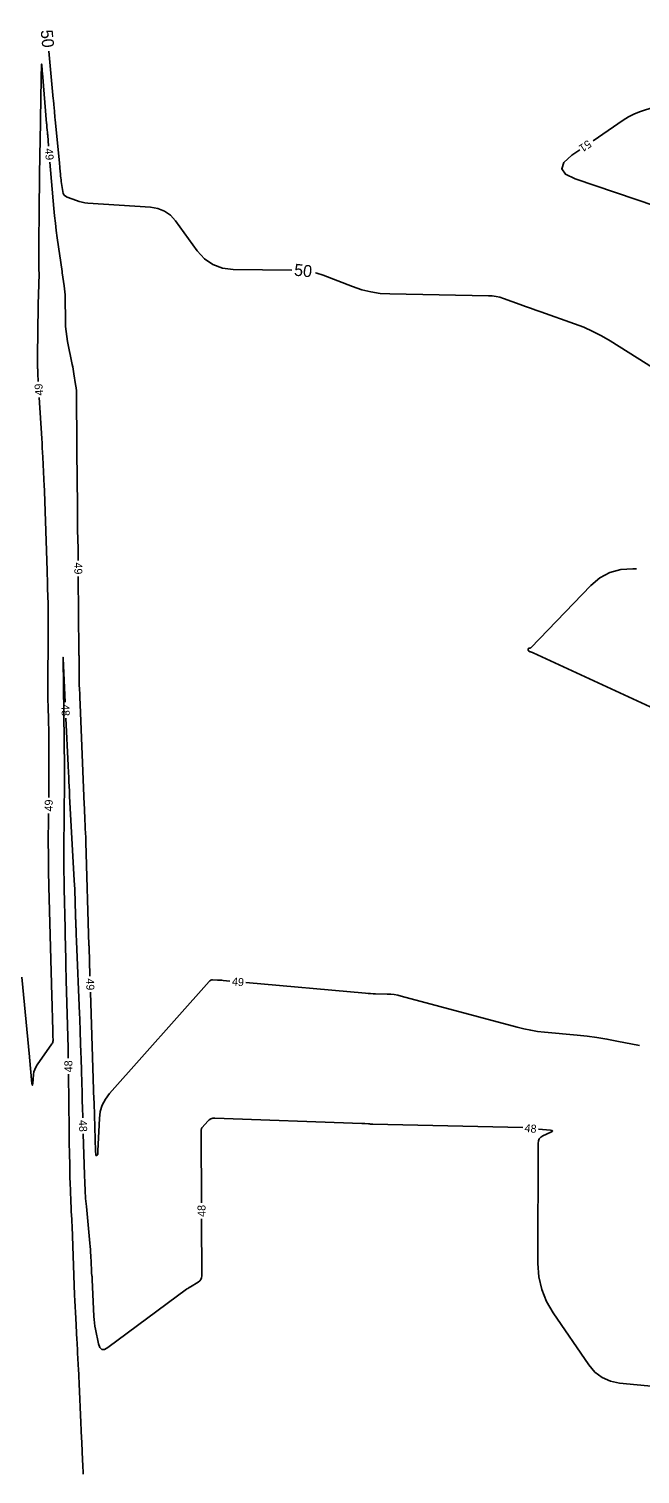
# Model space of a CAD drawing. Extents: x 2384780 to 2405861, y 547869 to 573706.
# Drawn here: x 2393194.6 to 2393347.4, y 552834.2 to 553195.3 of the extents above; entities that cross this region are included whole.
import ezdxf

# ---------------------------------------------------------------- set-up
doc = ezdxf.new("R2010")
doc.units = 0
doc.layers.add('Old_Level_60', color=7, linetype='Continuous')
doc.layers.add('Old_Level_61', color=7, linetype='Continuous')

msp = doc.modelspace()

# ---------------------------------------------------------------- linework, layer by layer
at = {"layer": 'Old_Level_60'}
for points in [[(2393399.35125, 553196.59975), (2393395.95125, 553195.1205), (2393395.22375, 553194.80125), (2393394.4985, 553194.47725), (2393393.775, 553194.14875), (2393393.054, 553193.8155), (2393364.04175, 553180.2945), (2393362.00575, 553179.393), (2393359.93975, 553178.57175), (2393357.84325, 553177.831), (2393355.717, 553177.17075), (2393348.72125, 553175.145), (2393347.24825, 553174.65525), (2393345.82825, 553174.054), (2393344.4605, 553173.34125), (2393343.14525, 553172.51675), (2393335.6055, 553167.36825)], [(2393199.5035, 553166.02775), (2393199.27075, 553168.7585), (2393199.24525, 553169.051), (2393199.21875, 553169.34325), (2393199.1915, 553169.6355), (2393199.163, 553169.9275), (2393199.0685, 553170.88175), (2393199.04875, 553171.08625), (2393199.0295, 553171.291), (2393199.01125, 553171.4955), (2393198.99375, 553171.70025), (2393197.9435, 553184.2695), (2393197.937, 553184.3455), (2393197.93025, 553184.4215), (2393197.92325, 553184.4975), (2393197.916, 553184.5735), (2393197.89175, 553184.8215), (2393197.88675, 553184.87475), (2393197.88175, 553184.928), (2393197.877, 553184.981), (2393197.87225, 553185.03425), (2393197.76325, 553186.2885), (2393197.74225, 553186.48975), (2393197.72575, 553186.55675), (2393197.714, 553186.48875), (2393197.70675, 553186.2865), (2393197.69, 553185.3845), (2393197.6865, 553185.19125), (2393197.68275, 553184.998), (2393197.679, 553184.8045), (2393197.675, 553184.61125), (2393197.655, 553183.62475), (2393197.65075, 553183.41325), (2393197.64675, 553183.20175), (2393197.643, 553182.9905), (2393197.63925, 553182.779), (2393197.4745, 553172.89425), (2393197.44, 553170.82875), (2393197.40575, 553168.76325), (2393197.37125, 553166.69775), (2393197.33675, 553164.63225), (2393197.22425, 553157.885), (2393197.20125, 553156.439), (2393197.1805, 553154.99325), (2393197.16175, 553153.54725), (2393197.145, 553152.10125), (2393197.011, 553139.63575), (2393197.011, 553139.62025), (2393197.011, 553139.6045), (2393197.011, 553139.58875), (2393197.01125, 553139.57325), (2393197.012, 553139.522), (2393197.01225, 553139.511), (2393197.0125, 553139.5), (2393197.01275, 553139.489), (2393197.013, 553139.478), (2393197.08925, 553135.16775), (2393197.1, 553134.24425), (2393197.0995, 553133.32075), (2393197.08775, 553132.39725), (2393197.06475, 553131.474), (2393196.913, 553126.57425), (2393196.88375, 553125.524), (2393196.86075, 553124.474), (2393196.844, 553123.42375), (2393196.83375, 553122.37325), (2393196.7575, 553110.97825), (2393196.75675, 553110.8), (2393196.7575, 553110.62175), (2393196.75925, 553110.4435), (2393196.7625, 553110.26525), (2393196.7745, 553109.683), (2393196.77775, 553109.55825), (2393196.78225, 553109.4335), (2393196.788, 553109.30875), (2393196.79475, 553109.18425), (2393196.91625, 553107.17875)], [(2393332.30225, 553165.1125), (2393330.31425, 553163.755), (2393328.30275, 553161.97925), (2393327.7675, 553160.4065), (2393328.708, 553159.03725), (2393331.12475, 553157.87125), (2393351.3375, 553151.05125), (2393355.51925, 553149.35675), (2393359.4025, 553147.19625), (2393362.98725, 553144.57), (2393366.273, 553141.4775), (2393383.2235, 553123.506), (2393384.92275, 553121.808), (2393386.71375, 553120.22), (2393388.5965, 553118.742), (2393390.57125, 553117.374), (2393397.17125, 553113.0845), (2393398.6165, 553112.24425), (2393400.12375, 553111.5615), (2393401.69275, 553111.03675), (2393403.32375, 553110.66925), (2393404.151, 553110.52575)], [(2393206.89875, 553062.50925), (2393206.88475, 553064.574), (2393206.87875, 553065.14725), (2393206.86825, 553065.72075), (2393206.8535, 553066.294), (2393206.8345, 553066.867), (2393206.7655, 553068.73925), (2393206.75225, 553069.1405), (2393206.742, 553069.54175), (2393206.735, 553069.943), (2393206.73125, 553070.3445), (2393206.67975, 553079.31675), (2393206.6785, 553079.45625), (2393206.676, 553079.59575), (2393206.67225, 553079.735), (2393206.6675, 553079.8745), (2393206.65025, 553080.33), (2393206.647, 553080.42775), (2393206.6445, 553080.52525), (2393206.64275, 553080.623), (2393206.64175, 553080.72075), (2393206.506, 553103.20775), (2393206.4855, 553104.0325), (2393206.43425, 553104.85475), (2393206.35225, 553105.67425), (2393206.239, 553106.4915), (2393205.8195, 553109.15675), (2393205.7265, 553109.72725), (2393205.62725, 553110.29675), (2393205.52175, 553110.865), (2393205.41025, 553111.43225), (2393204.23575, 553117.236), (2393204.0135, 553118.48275), (2393203.8505, 553119.73575), (2393203.74625, 553120.995), (2393203.701, 553122.2605), (2393203.62725, 553128.1915), (2393203.606, 553128.9185), (2393203.56075, 553129.6435), (2393203.4915, 553130.36675), (2393203.398, 553131.088), (2393202.915, 553134.38325), (2393202.9105, 553134.4165), (2393202.9075, 553134.4495), (2393202.90525, 553134.48275), (2393202.90425, 553134.516), (2393202.903, 553134.62475), (2393202.90225, 553134.64825), (2393202.90075, 553134.67125), (2393202.8985, 553134.6945), (2393202.89575, 553134.71775), (2393201.66975, 553143.166), (2393201.42025, 553144.97775), (2393201.198, 553146.79275), (2393201.00225, 553148.61075), (2393200.8335, 553150.432), (2393199.8435, 553162.04225)], [(2393197.158, 553103.186), (2393197.7745, 553093.00225), (2393197.8445, 553091.82475), (2393197.91175, 553090.647), (2393197.976, 553089.46925), (2393198.03775, 553088.29125), (2393198.3195, 553082.79475), (2393198.3195, 553082.794), (2393198.3195, 553082.79325), (2393198.3195, 553082.79275), (2393198.3195, 553082.792), (2393198.31975, 553082.7895), (2393198.31975, 553082.78925), (2393198.31975, 553082.78875), (2393198.31975, 553082.78825), (2393198.31975, 553082.78775), (2393198.40425, 553081.13925), (2393198.4215, 553080.786), (2393198.43725, 553080.43275), (2393198.4515, 553080.07925), (2393198.464, 553079.72575), (2393199.12175, 553060.0175), (2393199.1585, 553058.88375), (2393199.19325, 553057.74975), (2393199.2255, 553056.61575), (2393199.25575, 553055.48175), (2393199.3545, 553051.6535), (2393199.3705, 553050.9215), (2393199.38125, 553050.18925), (2393199.38625, 553049.457), (2393199.386, 553048.72475), (2393199.37625, 553046.3325), (2393199.37425, 553045.81975), (2393199.37225, 553045.30725), (2393199.37, 553044.7945), (2393199.368, 553044.282), (2393199.3135, 553030.9455), (2393199.3135, 553029.763), (2393199.3235, 553028.581), (2393199.343, 553027.39875), (2393199.3725, 553026.217), (2393199.485, 553022.356), (2393199.50625, 553021.52875), (2393199.5215, 553020.70125), (2393199.531, 553019.87375), (2393199.5345, 553019.046), (2393199.5455, 553004.589), (2393199.54375, 553003.3545), (2393199.543, 553003.24)], [(2393209.82025, 552958.56125), (2393209.8135, 552958.779), (2393209.607, 552965.82575), (2393209.60575, 552965.865), (2393209.6045, 552965.9045), (2393209.603, 552965.94375), (2393209.60125, 552965.983), (2393209.59575, 552966.11125), (2393209.59475, 552966.13875), (2393209.5935, 552966.16625), (2393209.59275, 552966.194), (2393209.59175, 552966.2215), (2393208.83225, 552992.1105), (2393208.81575, 552992.61425), (2393208.796, 552993.118), (2393208.773, 552993.6215), (2393208.74675, 552994.125), (2393208.6555, 552995.769), (2393208.6365, 552996.12125), (2393208.619, 552996.47375), (2393208.6025, 552996.82625), (2393208.5875, 552997.17875), (2393208.43525, 553000.90725), (2393208.4325, 553000.96775), (2393208.42975, 553001.0285), (2393208.42675, 553001.089), (2393208.4235, 553001.14975), (2393208.41225, 553001.34775), (2393208.41, 553001.39025), (2393208.408, 553001.43275), (2393208.406, 553001.475), (2393208.40425, 553001.5175), (2393207.3825, 553026.5275), (2393207.35875, 553027.101), (2393207.334, 553027.67475), (2393207.30825, 553028.24825), (2393207.282, 553028.82175), (2393207.194, 553030.695), (2393207.17725, 553031.0965), (2393207.1645, 553031.498), (2393207.15575, 553031.89975), (2393207.15075, 553032.3015), (2393207.10975, 553038.1645), (2393207.10775, 553038.327), (2393207.10425, 553038.48925), (2393207.099, 553038.6515), (2393207.092, 553038.81375), (2393207.0665, 553039.3435), (2393207.0615, 553039.457), (2393207.05775, 553039.57075), (2393207.05525, 553039.68425), (2393207.054, 553039.798), (2393206.92625, 553058.50925)], [(2393203.646, 553027.06975), (2393203.13175, 553038.0445), (2393203.13175, 553038.046), (2393203.13175, 553038.0475), (2393203.13175, 553038.04875), (2393203.13175, 553038.05025), (2393203.13175, 553038.05475), (2393203.13175, 553038.05575), (2393203.1315, 553038.05675), (2393203.1315, 553038.05775), (2393203.1315, 553038.05875), (2393203.12175, 553038.26225), (2393203.12, 553038.29275), (2393203.119, 553038.30275), (2393203.11875, 553038.2925), (2393203.119, 553038.262), (2393203.1215, 553038.0855), (2393203.12175, 553038.079), (2393203.12175, 553038.0725), (2393203.12175, 553038.06575), (2393203.12175, 553038.05925)], [(2393203.12175, 553038.05925), (2393203.12225, 553038.0285), (2393203.12225, 553038.01925), (2393203.1225, 553038.00975), (2393203.1225, 553038.00025), (2393203.12275, 553037.991), (2393203.496, 553010.56925), (2393203.49975, 553010.246), (2393203.502, 553009.923), (2393203.50325, 553009.59975), (2393203.50325, 553009.27675), (2393203.50075, 553008.221), (2393203.49975, 553007.995), (2393203.498, 553007.76875), (2393203.4955, 553007.5425), (2393203.49225, 553007.3165), (2393203.42875, 553003.49875), (2393203.41625, 553002.68075), (2393203.406, 553001.8625), (2393203.398, 553001.0445), (2393203.392, 553000.22625), (2393203.32625, 552989.055), (2393203.321, 552986.887), (2393203.33075, 552984.71925), (2393203.356, 552982.55175), (2393203.396, 552980.38425), (2393203.61225, 552970.5715), (2393203.6155, 552970.4205), (2393203.61875, 552970.2695), (2393203.62175, 552970.11875), (2393203.62475, 552969.96775), (2393203.63475, 552969.47475), (2393203.63675, 552969.369), (2393203.639, 552969.26325), (2393203.641, 552969.15775), (2393203.64325, 552969.052), (2393203.76775, 552962.81875), (2393203.79575, 552961.483), (2393203.826, 552960.1475), (2393203.8585, 552958.81175), (2393203.8935, 552957.47625), (2393204.34825, 552940.7105), (2393204.363, 552940.149), (2393204.3765, 552939.5875), (2393204.389, 552939.026), (2393204.40025, 552938.4645), (2393204.4075, 552938.0755)], [(2393208.052, 552923.16775), (2393208.04125, 552923.54425), (2393208.02225, 552924.19425), (2393208.0025, 552924.8445), (2393207.982, 552925.49475), (2393207.9135, 552927.6185), (2393207.899, 552928.0735), (2393207.88525, 552928.52875), (2393207.872, 552928.984), (2393207.85925, 552929.439), (2393207.71325, 552934.77575), (2393207.6815, 552935.91925), (2393207.648, 552937.06275), (2393207.6135, 552938.20625), (2393207.57725, 552939.3495), (2393207.4075, 552944.63275), (2393207.3695, 552945.76475), (2393207.32875, 552946.8965), (2393207.28475, 552948.0285), (2393207.238, 552949.16), (2393206.461, 552967.34525), (2393206.44675, 552967.68775), (2393206.434, 552968.0305), (2393206.42225, 552968.37325), (2393206.4115, 552968.71625), (2393206.37875, 552969.836), (2393206.37125, 552970.076), (2393206.363, 552970.316), (2393206.35375, 552970.556), (2393206.344, 552970.79575), (2393206.29575, 552971.9175), (2393206.28575, 552972.15775), (2393206.27675, 552972.39825), (2393206.2685, 552972.6385), (2393206.261, 552972.879), (2393206.1085, 552978.0755), (2393206.07225, 552979.189), (2393206.02875, 552980.302), (2393205.97775, 552981.415), (2393205.91975, 552982.52725), (2393204.752, 553003.5535), (2393204.74675, 553003.65175), (2393204.74175, 553003.75), (2393204.73725, 553003.84825), (2393204.733, 553003.9465), (2393204.72, 553004.2675), (2393204.717, 553004.33625), (2393204.71375, 553004.405), (2393204.71025, 553004.47375), (2393204.7065, 553004.5425), (2393204.60075, 553006.432), (2393204.57875, 553006.83675), (2393204.5585, 553007.24175), (2393204.53975, 553007.647), (2393204.52225, 553008.052), (2393204.452, 553009.776), (2393204.4365, 553010.14525), (2393204.4205, 553010.51475), (2393204.40425, 553010.884), (2393204.387, 553011.2535), (2393203.83325, 553023.07425)], [(2393199.49675, 552999.2405), (2393199.433, 552995.61825), (2393199.42, 552994.754), (2393199.41225, 552993.88975), (2393199.409, 552993.02575), (2393199.411, 552992.1615), (2393199.4275, 552988.767), (2393199.432, 552988.03975), (2393199.439, 552987.31225), (2393199.448, 552986.585), (2393199.459, 552985.85775), (2393199.503, 552983.25925), (2393199.513, 552982.70225), (2393199.52475, 552982.1455), (2393199.53775, 552981.58875), (2393199.5525, 552981.032), (2393200.224, 552956.6735), (2393200.23175, 552956.39575), (2393200.23925, 552956.118), (2393200.24675, 552955.8405), (2393200.2545, 552955.56275), (2393200.279, 552954.65575), (2393200.28425, 552954.46125), (2393200.2895, 552954.267), (2393200.295, 552954.0725), (2393200.30025, 552953.87825), (2393200.544, 552945.06025), (2393200.55325, 552944.7135), (2393200.5615, 552944.367), (2393200.569, 552944.02025), (2393200.57575, 552943.6735), (2393200.59625, 552942.541), (2393200.5825, 552942.304), (2393200.53275, 552942.078), (2393200.447, 552941.863), (2393200.32525, 552941.659), (2393196.638, 552936.43075), (2393196.29075, 552935.86625), (2393196.02425, 552935.27175), (2393195.83825, 552934.6475), (2393195.73275, 552933.99325), (2393195.52025, 552931.80725), (2393195.47475, 552931.456), (2393195.4295, 552931.339), (2393195.384, 552931.456), (2393195.33875, 552931.80725), (2393194.70575, 552938.36025), (2393194.70475, 552938.37125), (2393194.7035, 552938.38225), (2393194.702, 552938.393), (2393194.70025, 552938.404), (2393194.69475, 552938.43975), (2393194.6935, 552938.44725), (2393194.6925, 552938.455), (2393194.6915, 552938.46275), (2393194.69075, 552938.47025), (2393192.76125, 552958.3255)], [(2393244.84475, 552957.3735), (2393243.1275, 552957.52775), (2393242.7675, 552957.5575), (2393242.407, 552957.5825), (2393242.0465, 552957.60275), (2393241.6855, 552957.618), (2393240.5055, 552957.66), (2393240.2635, 552957.64425), (2393240.0425, 552957.579), (2393239.8425, 552957.46425), (2393239.664, 552957.29975), (2393214.74125, 552929.2495), (2393213.69375, 552927.86), (2393212.9215, 552926.3585), (2393212.424, 552924.74475), (2393212.2015, 552923.019), (2393211.81475, 552914.91025), (2393211.8105, 552914.807), (2393211.8075, 552914.704), (2393211.806, 552914.60075), (2393211.80575, 552914.4975), (2393211.80725, 552914.16025), (2393211.79975, 552914.0925), (2393211.77675, 552914.0335), (2393211.738, 552913.9835), (2393211.6835, 552913.94225), (2393211.43625, 552913.796), (2393211.38925, 552913.776), (2393211.35375, 552913.7795), (2393211.33025, 552913.806), (2393211.3185, 552913.85575), (2393211.27275, 552914.32525), (2393211.268, 552914.37875), (2393211.26425, 552914.4325), (2393211.2615, 552914.486), (2393211.2595, 552914.53975), (2393211.25475, 552914.71525), (2393211.25375, 552914.75275), (2393211.2525, 552914.7905), (2393211.2515, 552914.828), (2393211.25025, 552914.86575), (2393210.86325, 552926.8575), (2393210.86125, 552926.9225), (2393210.85925, 552926.9875), (2393210.8575, 552927.0525), (2393210.8555, 552927.11725), (2393210.84975, 552927.3295), (2393210.8485, 552927.375), (2393210.84725, 552927.4205), (2393210.84575, 552927.466), (2393210.8445, 552927.51125), (2393209.9745, 552954.56425)], [(2393347.251, 552941.2295), (2393341.5175, 552942.3925), (2393339.06, 552942.85675), (2393336.59275, 552943.254), (2393334.1155, 552943.58475), (2393331.62875, 552943.8485), (2393323.4885, 552944.60125), (2393321.75075, 552944.79925), (2393320.02625, 552945.0705), (2393318.31475, 552945.415), (2393316.6165, 552945.833), (2393287.63125, 552953.6225), (2393286.77025, 552953.82675), (2393285.9015, 552953.978), (2393285.0255, 552954.077), (2393284.14175, 552954.123), (2393281.2425, 552954.188), (2393280.6215, 552954.20725), (2393280.00125, 552954.23675), (2393279.3815, 552954.27675), (2393278.76225, 552954.327), (2393248.82875, 552957.0155)], [(2393204.46875, 552934.076), (2393204.616, 552920.14675), (2393204.631, 552918.8485), (2393204.6485, 552917.5505), (2393204.669, 552916.25225), (2393204.692, 552914.95425), (2393204.77125, 552910.71425), (2393204.79025, 552909.8055), (2393204.81375, 552908.89725), (2393204.8415, 552907.989), (2393204.8735, 552907.08075), (2393205.048, 552902.4325), (2393205.07325, 552901.79525), (2393205.10125, 552901.15825), (2393205.13225, 552900.52125), (2393205.166, 552899.8845), (2393205.2805, 552897.80425), (2393205.30425, 552897.3585), (2393205.32575, 552896.91275), (2393205.3455, 552896.46675), (2393205.36325, 552896.02075), (2393206.00825, 552878.94525), (2393206.06675, 552877.4855), (2393206.132, 552876.02625), (2393206.20375, 552874.56725), (2393206.2825, 552873.1085), (2393206.58525, 552867.71525), (2393206.624, 552867.0085), (2393206.66125, 552866.30175), (2393206.6965, 552865.59475), (2393206.7305, 552864.88775), (2393206.838, 552862.578), (2393206.861, 552862.083), (2393206.884, 552861.588), (2393206.907, 552861.093), (2393206.93, 552860.598), (2393207.74325, 552843.12925), (2393207.78425, 552842.2505), (2393207.825, 552841.3715), (2393207.86575, 552840.4925), (2393207.90625, 552839.6135), (2393208.06775, 552836.11275), (2393208.08075, 552835.812), (2393208.092, 552835.5115), (2393208.1015, 552835.21075), (2393208.1095, 552834.91), (2393208.12675, 552834.15375)], [(2393318.04025, 552920.777), (2393280.539, 552921.61725), (2393280.26975, 552921.6255), (2393280.0005, 552921.63825), (2393279.7315, 552921.65575), (2393279.463, 552921.6775), (2393278.58575, 552921.75625), (2393278.39775, 552921.772), (2393278.2095, 552921.785), (2393278.02125, 552921.7955), (2393277.83275, 552921.8035), (2393241.04275, 552923.1135), (2393240.54325, 552923.081), (2393240.0875, 552922.94625), (2393239.67525, 552922.7095), (2393239.307, 552922.3705), (2393237.88775, 552920.7735), (2393237.80025, 552920.65725), (2393237.73575, 552920.53175), (2393237.694, 552920.39675), (2393237.6755, 552920.2525), (2393237.65225, 552919.76575), (2393237.648, 552919.6615), (2393237.645, 552919.557), (2393237.6435, 552919.45275), (2393237.64325, 552919.34825), (2393237.71925, 552901.952)], [(2393237.7365, 552897.95225), (2393237.79875, 552883.70575), (2393237.744, 552883.2105), (2393237.57525, 552882.77975), (2393237.29225, 552882.414), (2393236.895, 552882.113), (2393234.96975, 552880.9735), (2393234.87275, 552880.91625), (2393234.77575, 552880.85875), (2393234.67875, 552880.80125), (2393234.58175, 552880.744), (2393234.265, 552880.5565), (2393234.19775, 552880.5155), (2393234.1315, 552880.47275), (2393234.0665, 552880.42825), (2393234.0025, 552880.38225), (2393214.31125, 552865.7915), (2393213.46925, 552865.331), (2393212.8, 552865.325), (2393212.3035, 552865.77375), (2393211.97975, 552866.67725), (2393211.2045, 552870.3715), (2393211.05475, 552871.16525), (2393210.938, 552871.963), (2393210.854, 552872.765), (2393210.80275, 552873.571), (2393210.40575, 552882.82425), (2393210.39375, 552883.05325), (2393210.378, 552883.28175), (2393210.358, 552883.50975), (2393210.334, 552883.73775), (2393210.24925, 552884.48175), (2393210.23225, 552884.64125), (2393210.2185, 552884.801), (2393210.20725, 552884.96075), (2393210.199, 552885.121), (2393210.04225, 552888.74775), (2393210.00325, 552889.5245), (2393209.95425, 552890.3005), (2393209.89475, 552891.07575), (2393209.82475, 552891.8505), (2393208.9325, 552901.04525), (2393208.75825, 552903.0165), (2393208.6185, 552904.99), (2393208.513, 552906.96575), (2393208.44175, 552908.9435), (2393208.1615, 552919.16925)], [(2393353.7065, 552855.8085), (2393342.26075, 552856.8915), (2393339.94075, 552857.3485), (2393337.88575, 552858.25575), (2393336.09575, 552859.613), (2393334.571, 552861.4205), (2393325.6625, 552874.42625), (2393323.99225, 552877.287), (2393322.8, 552880.2955), (2393322.08525, 552883.452), (2393321.848, 552886.756), (2393321.8635, 552916.79375), (2393321.94025, 552917.41575), (2393322.16925, 552917.94), (2393322.5505, 552918.3665), (2393323.08425, 552918.695), (2393325.07675, 552919.6085), (2393325.392, 552919.78525), (2393325.4835, 552919.92375), (2393325.35125, 552920.02425), (2393324.99525, 552920.0865), (2393322.0075, 552920.36275)]]:
    msp.add_lwpolyline(points, dxfattribs=at)
at = {"layer": 'Old_Level_61'}
for points in [[(2393260.27025, 553135.04625), (2393245.60775, 553135.2325), (2393242.93075, 553135.5495), (2393240.54525, 553136.429), (2393238.45125, 553137.87075), (2393236.6485, 553139.87475), (2393231.2355, 553147.34025), (2393229.97425, 553148.75575), (2393228.50975, 553149.80325), (2393226.8425, 553150.48275), (2393224.972, 553150.79375), (2393209.315, 553151.80275), (2393208.57625, 553151.878), (2393207.84925, 553152.00725), (2393207.134, 553152.19075), (2393206.4305, 553152.42825), (2393204.1515, 553153.293), (2393203.71475, 553153.51975), (2393203.3815, 553153.8295), (2393203.1515, 553154.222), (2393203.02475, 553154.6975), (2393202.6665, 553157.1655), (2393202.6035, 553157.62425), (2393202.547, 553158.084), (2393202.4975, 553158.5445), (2393202.45475, 553159.00575), (2393202.32625, 553160.514), (2393202.298, 553160.837), (2393202.26875, 553161.16), (2393202.2385, 553161.483), (2393202.20725, 553161.80575), (2393201.1275, 553172.708), (2393201.0775, 553173.2235), (2393201.02925, 553173.7395), (2393200.98325, 553174.2555), (2393200.939, 553174.77175), (2393200.79825, 553176.4585), (2393200.76725, 553176.81975), (2393200.73525, 553177.181), (2393200.702, 553177.54225), (2393200.6675, 553177.90325), (2393199.513, 553189.7815)], [(2393357.25775, 553106.486), (2393339.88075, 553117.358), (2393337.7395, 553118.6175), (2393335.539, 553119.754), (2393333.2795, 553120.7675), (2393330.9605, 553121.658), (2393322.5905, 553124.612), (2393321.2955, 553125.07), (2393320.00125, 553125.5295), (2393318.7075, 553125.991), (2393317.4145, 553126.454), (2393313.19125, 553127.96925), (2393312.27925, 553128.2555), (2393311.35325, 553128.465), (2393310.413, 553128.5975), (2393309.45875, 553128.65325), (2393284.8205, 553129.0955), (2393282.4305, 553129.242), (2393280.08125, 553129.5955), (2393277.7725, 553130.156), (2393275.50425, 553130.923), (2393268.16125, 553133.767), (2393266.5735, 553134.303), (2393266.21375, 553134.3895)], [(2393355.346, 553023.405), (2393320.639, 553039.43675), (2393320.568, 553039.46775), (2393320.496, 553039.49575), (2393320.423, 553039.5205), (2393320.34875, 553039.5425), (2393320.10475, 553039.609), (2393320.053, 553039.62475), (2393320.0025, 553039.64375), (2393319.9535, 553039.666), (2393319.90575, 553039.691), (2393319.509, 553039.91625), (2393319.44575, 553039.9635), (2393319.40425, 553040.021), (2393319.384, 553040.08925), (2393319.385, 553040.168), (2393319.42375, 553040.44225), (2393319.43825, 553040.49425), (2393319.46575, 553040.53275), (2393319.50575, 553040.5575), (2393319.5585, 553040.56875), (2393319.8675, 553040.592), (2393319.93125, 553040.60225), (2393319.99, 553040.62325), (2393320.0435, 553040.655), (2393320.09225, 553040.6975), (2393335.037, 553056.19425), (2393337.30775, 553058.1335), (2393339.815, 553059.487), (2393342.55875, 553060.255), (2393345.53925, 553060.4375), (2393346.4745, 553060.404)]]:
    msp.add_lwpolyline(points, dxfattribs=at)

# ---------------------------------------------------------------- texts
at = {"layer": 'Old_Level_60'}
for s, rotation, p in [('51', 214.3275472, (2393334.32625, 553167.7055)), ('49', 274.8737194, (2393198.55125, 553165.425)), ('49', 93.4644306, (2393198.12475, 553103.76525)), ('49', 270.3911556, (2393205.9025, 553061.98275)), ('48', 272.6826139, (2393202.67025, 553026.52725)), ('49', 89.3373917, (2393200.5095, 552999.7485)), ('49', 272.2102556, (2393208.84475, 552958.0035)), ('49', 354.8676528, (2393245.273, 552956.331)), ('48', 90.8774389, (2393205.46775, 552934.58775)), ('48', 271.5712444, (2393207.066, 552922.6445)), ('48', 354.0383, (2393318.4175, 552919.7175)), ('48', 90.2500167, (2393238.7345, 552898.45275))]:
    msp.add_text(s, height=2, rotation=rotation, dxfattribs=at).set_placement(p)
at = {"layer": 'Old_Level_61'}
for rotation, p in [(275.4624639, (2393197.50575, 553194.976)), (353.6954889, (2393260.755, 553133.70475))]:
    msp.add_text('50', height=3, rotation=rotation, dxfattribs=at).set_placement(p)

doc.saveas('drawing.dxf')
